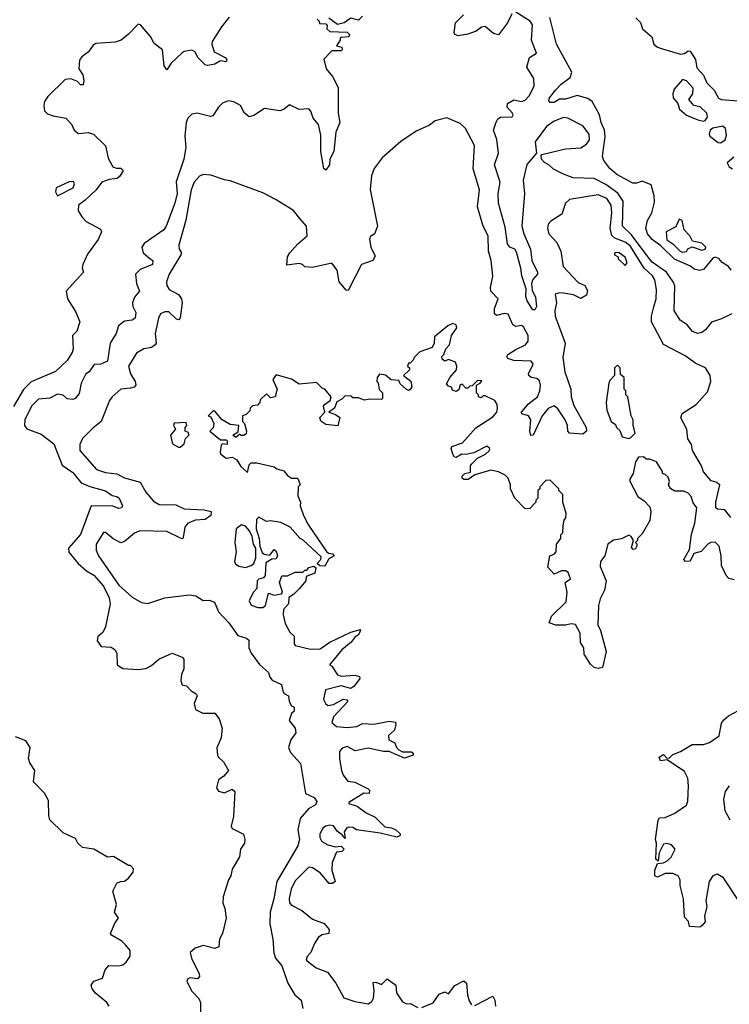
# Model space of a CAD drawing. Extents: x 2494106 to 2685573, y 758056 to 915185.
# Tile 340 of 507: x 2597907 to 2601609, y 898225 to 903362. Entities that reach past the tile are written whole.
import ezdxf

# ---------------------------------------------------------------- set-up
doc = ezdxf.new("R2010")
doc.units = 0

msp = doc.modelspace()

# ---------------------------------------------------------------- linework, layer by layer
at = {"layer": '0CON05XD'}
for points in [[(2599000, 903375), (2598959.4, 903325), (2598911.7, 903248.3), (2598909.2, 903235), (2598922.5, 903195), (2598980, 903165), (2598987.5, 903155), (2598985, 903142.5), (2598955, 903147.5), (2598925, 903130), (2598886.7, 903123.3), (2598875, 903126.7), (2598836.7, 903165), (2598822.5, 903195), (2598805, 903203.3), (2598765, 903196.2), (2598755, 903188.8), (2598697.5, 903135), (2598675, 903100), (2598660.7, 903120.7), (2598652, 903205), (2598608.5, 903238.5), (2598589.2, 903275), (2598537.5, 903335), (2598525, 903339.2), (2598475, 903285.8), (2598436.2, 903255), (2598405, 903244.2), (2598305, 903238.1), (2598290.8, 903229.2), (2598265.6, 903195), (2598231.3, 903168.7), (2598218.8, 903151.2), (2598216.1, 903106.1), (2598236.2, 903075), (2598242.5, 903045), (2598238.3, 903021.7), (2598225, 903022.5), (2598208.8, 903038.8), (2598175, 903053.3), (2598145, 903050), (2598055, 902961.2), (2598037.5, 902935), (2598032.9, 902915), (2598037.3, 902887.3), (2598051.7, 902871.7), (2598081.2, 902861.2), (2598147.6, 902847.6), (2598177.5, 902817.5), (2598192, 902785), (2598215, 902768.8), (2598265, 902774.3), (2598292, 902765), (2598354.3, 902704.3), (2598369.5, 902639.5), (2598393.8, 902595), (2598413, 902587), (2598435, 902586.7), (2598446.7, 902575), (2598430, 902545), (2598415.9, 902534.1), (2598375, 902528.8), (2598335.9, 902514.1), (2598305.7, 902474.3), (2598249.5, 902420.5), (2598213.8, 902395), (2598212.5, 902365), (2598232.6, 902332.6), (2598255, 902310), (2598329.3, 902269.3), (2598333.3, 902255), (2598316.2, 902215), (2598261.7, 902138.3), (2598236.2, 902085), (2598232.5, 902065), (2598240, 902045), (2598149.2, 901945), (2598156, 901905), (2598199.1, 901839.1), (2598222, 901785), (2598205, 901737.5), (2598182.5, 901715), (2598186.7, 901645), (2598181.4, 901625), (2598155, 901584), (2598095, 901525.8), (2597967.5, 901472.5), (2597928, 901432), (2597875, 901344.4)], [(2599460, 903365), (2599470, 903355), (2599471.7, 903341.7), (2599505, 903340), (2599511.7, 903331.7), (2599510, 903315), (2599525, 903300), (2599615, 903296.7), (2599627.5, 903285), (2599625, 903272.5), (2599585, 903270), (2599580, 903265), (2599580, 903255), (2599560, 903225), (2599588.3, 903218.3), (2599590, 903205), (2599585, 903200), (2599535, 903200), (2599493.6, 903156.4), (2599506.2, 903105), (2599540, 903065), (2599568.3, 903008.3), (2599568.6, 902875), (2599577.5, 902825), (2599556.9, 902775), (2599546.9, 902675), (2599526, 902635), (2599523.8, 902605), (2599505, 902577.5), (2599493.8, 902585), (2599477.5, 902675), (2599478.9, 902758.9), (2599465.5, 902815.5), (2599437.7, 902847.7), (2599426.2, 902885), (2599415, 902897.5), (2599365, 902893.3), (2599315, 902917.5), (2599287.5, 902895), (2599265, 902886.7), (2599185, 902898), (2599128.3, 902861.7), (2599105, 902856), (2599080, 902875), (2599060, 902915), (2599025, 902933.3), (2598995, 902938.8), (2598965, 902926.7), (2598943.8, 902905), (2598915, 902860), (2598903, 902857), (2598833.9, 902873.9), (2598805, 902868.8), (2598785, 902848.8), (2598775.6, 902825), (2598769.5, 902755), (2598773.3, 902695), (2598763.5, 902635), (2598723.6, 902516.4), (2598728.5, 902455), (2598717.5, 902405), (2598672, 902285), (2598658.8, 902265), (2598557.5, 902195), (2598544.3, 902175), (2598550.8, 902145), (2598586.7, 902116.7), (2598601.2, 902105), (2598600, 902085), (2598535, 902059.2), (2598512, 902035), (2598517.1, 901985), (2598532, 901945), (2598505.9, 901914.1), (2598496, 901885), (2598498, 901865), (2598513.1, 901835), (2598510, 901805), (2598495, 901794), (2598455, 901790), (2598423.3, 901765), (2598410, 901725), (2598378.6, 901675), (2598365, 901580), (2598330, 901565), (2598296.4, 901563.6), (2598270, 901525), (2598253.3, 901515), (2598228, 901465), (2598217.7, 901412.3), (2598197.5, 901385), (2598185, 901380), (2598155, 901383.3), (2598135, 901403.3), (2598105, 901408.8), (2598065, 901388), (2598005, 901382.9), (2597969.4, 901345), (2597934.2, 901275), (2597932, 901245), (2597945, 901228), (2598020.2, 901200.2), (2598085, 901148.8), (2598128.5, 901038.5), (2598185, 900998.8), (2598228.8, 900945), (2598274.1, 900925.9)], [(2599695, 903380), (2599675, 903360), (2599635, 903370), (2599600, 903345), (2599565, 903337.5), (2599520.7, 903370.7)], [(2600475, 903393.3), (2600452, 903345), (2600405, 903283.3), (2600379.3, 903289.3), (2600335, 903326.7), (2600316.4, 903323.6), (2600288.3, 903301.7), (2600245, 903286.7), (2600195, 903277.5), (2600177.5, 903285), (2600173.3, 903295), (2600180, 903345), (2600223, 903387)], [(2601622, 901828), (2601568.8, 901801.2), (2601515.7, 901784.3), (2601485, 901744), (2601465, 901729.2), (2601445, 901724), (2601416.7, 901735), (2601389.5, 901769.5), (2601352, 901795), (2601322, 901845), (2601324.1, 901974.1), (2601316, 901995), (2601280.9, 902045), (2601206.8, 902096.8), (2601180.3, 902130.3), (2601099.6, 902239.6), (2601051.9, 902285), (2601055.4, 902415), (2601026.8, 902456.8), (2600965, 902501.8), (2600905, 902533.1), (2600795, 902537.5), (2600745, 902556.2), (2600691.7, 902581.7), (2600667.5, 902605), (2600645, 902616.7), (2600630, 902635), (2600627, 902653), (2600632, 902658), (2600755, 902688.8), (2600835, 902693.5), (2600865, 902711.9), (2600879.1, 902735), (2600878.2, 902765), (2600845, 902807.5), (2600767.6, 902847.6), (2600745, 902851.4), (2600695, 902832.5), (2600655, 902804.5), (2600595.6, 902725), (2600603.6, 902666.4), (2600552.9, 902607.1), (2600534.6, 902525), (2600540, 902455), (2600527.3, 902285), (2600536.4, 902245), (2600571.5, 902165), (2600579.5, 902105), (2600608.8, 902045), (2600608.8, 902035), (2600583.4, 902006.6), (2600577.5, 901985), (2600581.1, 901951.1), (2600598.6, 901915), (2600603.3, 901865), (2600595, 901847.5), (2600585, 901847.5), (2600553.8, 901895), (2600547.5, 901917.5), (2600548.7, 901958.7), (2600526, 902025), (2600521.9, 902065), (2600498.6, 902148.6), (2600490.8, 902165), (2600465, 902175.8), (2600452.5, 902192.5), (2600439.9, 902279.9), (2600405.4, 902405), (2600402.7, 902455), (2600414.4, 902515), (2600384, 902605), (2600404.4, 902665.6), (2600396.9, 902736.9), (2600379.4, 902785), (2600392.5, 902827.5), (2600402, 902845), (2600415, 902852.9), (2600476.2, 902855), (2600482, 902865), (2600477.5, 902875), (2600450, 902905), (2600452.5, 902925), (2600485, 902943.1), (2600525, 902935.7), (2600545, 902942.9), (2600564.6, 902965.4), (2600590.6, 903015), (2600590, 903055), (2600553.3, 903115), (2600566.7, 903165), (2600603, 903187), (2600577.1, 903255), (2600582.9, 903335), (2600570.8, 903355), (2600495, 903402)], [(2600704.1, 902995.9), (2600731.2, 903025), (2600779.7, 903060.3), (2600788.3, 903088.3), (2600707.5, 903235), (2600673.2, 903373.2)], [(2601121.2, 903371.2), (2601145, 903347.5), (2601156.7, 903315), (2601205, 903272.5), (2601216.2, 903235), (2601235, 903218.8), (2601260.3, 903210.3), (2601355, 903182.5), (2601375, 903186.2), (2601395, 903200), (2601405, 903197.5), (2601433.3, 903155), (2601440.3, 903110.3), (2601475, 903072.5), (2601492.1, 903032.1), (2601530, 902995), (2601552, 902952), (2601565.8, 902945.8), (2601655, 902939.2)], [(2601475, 902833.3), (2601483.8, 902836.2), (2601495.9, 902854.1), (2601492, 902875), (2601456.9, 902906.9), (2601424.3, 902914.3), (2601397.5, 902945), (2601418.8, 902975), (2601421.2, 903005), (2601385, 903043.8), (2601365, 903050), (2601320.8, 902999.2), (2601313.8, 902975), (2601316.2, 902955), (2601340, 902925), (2601350, 902895), (2601385, 902863.8), (2601445, 902839.2), (2601475, 902833.3)], [(2601619.4, 902055), (2601604.6, 902074.6), (2601571.2, 902095), (2601555, 902116.2), (2601535, 902123.3), (2601522.3, 902117.7), (2601475, 902059.2), (2601454.3, 902054.3), (2601425, 902061.2), (2601406.2, 902076.2), (2601323.2, 902113.2), (2601252, 902182), (2601206.2, 902215), (2601182.9, 902245), (2601173.3, 902275), (2601182.9, 902315), (2601205.8, 902355), (2601219.5, 902410.5), (2601217.7, 902442.3), (2601201.2, 902501.2), (2601155, 902520), (2601125, 902509.2), (2601105, 902510), (2601022, 902555), (2600986, 902585), (2600955, 902627.5), (2600948, 902648), (2600962.1, 902752.1), (2600958.6, 902785), (2600940.9, 902825), (2600932.2, 902865), (2600894.4, 902934.4), (2600871.7, 902951.7), (2600815, 902967.1), (2600755, 902948), (2600723.3, 902946.7), (2600695, 902930), (2600675, 902930), (2600668.3, 902938.3), (2600671.2, 902955), (2600704.1, 902995.9)], [(2601616.2, 900765), (2601585, 900804), (2601548, 900808), (2601538.8, 900815), (2601538.6, 900845), (2601560, 900935), (2601539.5, 900949.5), (2601515, 900956.7), (2601475, 901002.5), (2601463.3, 901035), (2601417.5, 901115), (2601412.5, 901145), (2601393.3, 901175), (2601387.5, 901225), (2601356, 901285), (2601363.4, 901306.6), (2601435.8, 901355), (2601495, 901420), (2601513.5, 901475), (2601508.8, 901505), (2601485, 901545.5), (2601435, 901568.2), (2601378.2, 901608.2), (2601265, 901668.1), (2601203.8, 901785), (2601203.7, 901815), (2601216.2, 901863.8), (2601226.8, 901905), (2601229.2, 901955), (2601221.3, 902005), (2601209.2, 902025), (2601165.5, 902065.5), (2601091.4, 902181.4), (2601065, 902201.2), (2601012, 902222), (2600996.5, 902236.5), (2600987.2, 902275), (2600996.2, 902355), (2600992.9, 902395), (2600969.8, 902429.8), (2600925, 902447.6), (2600775, 902424.3), (2600754, 902405), (2600735, 902346.7), (2600678.3, 902311.7), (2600663.8, 902295), (2600660, 902275), (2600667.5, 902245), (2600709.8, 902199.8), (2600730.8, 902155), (2600742, 902075), (2600821.5, 901991.5), (2600856.2, 901975), (2600868.8, 901948.8), (2600863.8, 901925), (2600835, 901907.5), (2600795.8, 901925.8), (2600745, 901935.7), (2600725, 901937.5), (2600700.8, 901929.2), (2600708, 901885), (2600699.2, 901845), (2600701.4, 901815), (2600752.2, 901675), (2600740.9, 901599.1), (2600750.4, 901525), (2600782.2, 901435), (2600784.2, 901394.2), (2600798.5, 901348.5), (2600863.1, 901235), (2600863.5, 901215), (2600845, 901199.2), (2600775, 901205.6), (2600766.7, 901215), (2600764.6, 901245), (2600753.2, 901275), (2600715, 901331.4), (2600695, 901346.9), (2600665, 901333.3), (2600632.2, 901295), (2600585.6, 901195), (2600573.4, 901193.4), (2600568.9, 901215), (2600573.5, 901275), (2600560.8, 901295), (2600527.5, 901305), (2600525.8, 901315), (2600562.4, 901357.6), (2600608.5, 901395), (2600621.1, 901425), (2600624.6, 901455), (2600618.2, 901478.2), (2600605, 901490), (2600575.5, 901495.5), (2600562.9, 901505), (2600562.2, 901515), (2600585.4, 901564.6), (2600575, 901580.6), (2600485, 901584.6), (2600454.6, 901594.6), (2600448.8, 901605), (2600454, 901615), (2600495, 901641.1), (2600545.6, 901665), (2600560.5, 901685), (2600560.6, 901715), (2600535, 901760), (2600525, 901766), (2600495, 901762), (2600480.3, 901770.3), (2600455, 901825.8), (2600435, 901829.2), (2600395, 901819.2), (2600385, 901826.7), (2600384.6, 901855), (2600404, 901905), (2600365.7, 901945.7), (2600364, 901965), (2600376.1, 902023.9), (2600366.9, 902105), (2600352.9, 902155), (2600351.9, 902235), (2600324.7, 902284.7), (2600296, 902385), (2600305.4, 902475), (2600273.7, 902583.7), (2600279.5, 902705), (2600233.8, 902795), (2600205, 902821.2), (2600135, 902850), (2600075, 902833.8), (2600045, 902812.5), (2599975, 902780), (2599895, 902726), (2599799.1, 902640.9), (2599756, 902585), (2599742.3, 902547.7), (2599736.4, 902476.4), (2599773.3, 902285), (2599757.5, 902245), (2599735, 902230), (2599732.5, 902215), (2599738.8, 902175), (2599761.7, 902128.3), (2599750, 902105), (2599690, 902085), (2599620.7, 901949.3), (2599610.5, 901950.5), (2599573.3, 901995), (2599563.8, 902055), (2599535, 902092.5), (2599435, 902070), (2599395, 902072.5), (2599382.5, 902085), (2599365, 902090), (2599301.7, 902081.7), (2599304, 902125), (2599316.7, 902145), (2599357.9, 902192.1), (2599406.7, 902235), (2599403.3, 902285), (2599368.8, 902325), (2599335, 902366.2), (2599245, 902422.5), (2599175, 902458), (2599005, 902522), (2598975, 902526.2), (2598905, 902551.4), (2598865, 902554.2), (2598845, 902545.8), (2598816.9, 902515), (2598801.2, 902475), (2598774.1, 902315.9), (2598738, 902185), (2598740, 902165), (2598751.2, 902145), (2598748.8, 902135), (2598687.8, 902035), (2598673.1, 901995), (2598674.3, 901975), (2598687.5, 901955), (2598735, 901927.5), (2598751.4, 901905), (2598754.4, 901885), (2598744, 901806), (2598735, 901796.7), (2598725, 901799.2), (2598685, 901838.1), (2598665, 901837.5), (2598642.5, 901827.5), (2598631.1, 901805), (2598614.5, 901725), (2598618.6, 901675), (2598614.2, 901665), (2598595, 901652.2), (2598554.6, 901645.4), (2598517.6, 901622.4), (2598474.3, 901555), (2598485.6, 901515), (2598510.6, 901475), (2598512.5, 901455), (2598504.4, 901445.6), (2598485, 901438.9), (2598435, 901434.3), (2598390, 901395), (2598376, 901375), (2598332.9, 901265), (2598288.8, 901231.2), (2598235, 901176.7), (2598221.4, 901145), (2598221.9, 901115), (2598308.8, 901015), (2598355, 900998.9), (2598415, 900992.2), (2598455, 900972.5), (2598535, 900948.6), (2598565, 900896.7), (2598605, 900850), (2598635, 900832.5), (2598721.7, 900831.7), (2598765, 900810.4), (2598870, 900805), (2598905.8, 900795.8), (2598904.2, 900775), (2598875, 900754.6), (2598825, 900750.4), (2598784, 900735), (2598769.4, 900715), (2598759.5, 900660.5), (2598755, 900653.3), (2598746.2, 900656.2), (2598675, 900692.5), (2598534.4, 900695.6), (2598507, 900683), (2598455, 900638.8), (2598435, 900633.3), (2598394.3, 900654.3), (2598355, 900686.2), (2598345, 900686.7), (2598306.7, 900625), (2598305.6, 900595), (2598317.8, 900565), (2598425, 900412.2), (2598495, 900349.4), (2598542.2, 900322.2), (2598575, 900316.2), (2598665, 900345.9), (2598791.1, 900361.1), (2598825.5, 900355.5), (2598865, 900332), (2598895, 900333.3), (2598923, 900323), (2598945, 900272.5), (2598998.8, 900215), (2599045, 900150), (2599090, 900135), (2599102.5, 900125), (2599103.3, 900085), (2599115, 900057.5), (2599158.3, 899998.3), (2599206.1, 899956.1), (2599212, 899932)], [(2601565, 902720), (2601586.7, 902735), (2601595, 902760), (2601588.8, 902795), (2601575, 902805.8), (2601523.4, 902796.6), (2601510, 902785), (2601503.3, 902765), (2601506.7, 902755), (2601550.7, 902720.7), (2601565, 902720)], [(2601632.5, 902645), (2601597.5, 902615), (2601608.8, 902595), (2601625, 902584.2)], [(2598105, 902443.3), (2598185.9, 902484.1), (2598192.5, 902505), (2598188.3, 902518.3), (2598165, 902516.7), (2598097.5, 902485), (2598094.2, 902464.2), (2598105, 902443.3)], [(2601365, 902150), (2601385, 902152.5), (2601393.6, 902166.4), (2601415, 902177.5), (2601465, 902158.8), (2601482.5, 902165), (2601486.2, 902175), (2601465.9, 902195.9), (2601417, 902207), (2601402.5, 902235), (2601373.8, 902265), (2601362.5, 902315), (2601348.3, 902321.7), (2601329.5, 902280.5), (2601280, 902255), (2601283.8, 902213.8), (2601315, 902192.5), (2601352.5, 902155), (2601365, 902150)], [(2601065, 902080), (2601076.7, 902093.3), (2601065, 902122.5), (2601035, 902146), (2601012.5, 902147.5), (2601010, 902135), (2601030, 902125), (2601030, 902115), (2601065, 902080)], [(2601195, 900750), (2601155, 900680), (2601130, 900655), (2601130, 900645), (2601120, 900635), (2601127.5, 900627.5), (2601127.5, 900615), (2601119.3, 900600.7), (2601108.3, 900598.3), (2601098.3, 900608.3), (2601110, 900645), (2601097.5, 900665), (2601085, 900672.5), (2601046.4, 900653.6), (2601005, 900646.2), (2600976.2, 900625), (2600960, 900565), (2600936.7, 900535), (2600935, 900510), (2600966.2, 900433.8), (2600957.5, 900385), (2600935, 900340), (2600926.7, 900305), (2600923.3, 900205), (2600937.5, 900175), (2600967.5, 900065), (2600947, 899983), (2600925, 899977.5), (2600905, 899982.5), (2600885, 899998.8), (2600851.7, 900051.7), (2600850, 900085), (2600832.3, 900112.3), (2600831.2, 900161.2), (2600805.9, 900205.9), (2600785, 900210), (2600755, 900202.5), (2600705, 900202.5), (2600670, 900215), (2600680.7, 900249.3), (2600757.5, 900325), (2600764, 900375), (2600752.5, 900425), (2600780, 900445), (2600768.3, 900478.3), (2600757, 900487), (2600733.9, 900486.1), (2600695, 900470), (2600662.5, 900505), (2600672.5, 900565), (2600695, 900573.3), (2600706.2, 900585), (2600707.5, 900625), (2600730, 900655), (2600730, 900675), (2600740, 900685), (2600741.7, 900721.7), (2600748.3, 900751.7), (2600757, 900763), (2600757.5, 900785), (2600740, 900845), (2600740, 900885), (2600720, 900905), (2600720, 900915), (2600675, 900960), (2600651.7, 900958.3), (2600620, 900925), (2600620, 900915), (2600610, 900905), (2600610, 900865), (2600600, 900855), (2600600, 900845), (2600568.3, 900811.7), (2600545, 900810), (2600490, 900865), (2600467.5, 900915), (2600467.5, 900935), (2600455, 900970), (2600440, 900985), (2600405, 901002.5), (2600365, 901012.5), (2600282.5, 900987.5), (2600246.4, 900963.6), (2600225, 900962.5), (2600215, 900970), (2600215, 900980), (2600230, 900995), (2600258.3, 901001.7), (2600258.8, 901035), (2600265.8, 901044.2), (2600296.4, 901073.6), (2600337.5, 901095), (2600357.5, 901115), (2600360, 901125), (2600345, 901136.7), (2600277, 901103), (2600235, 901093.3), (2600213.9, 901096.1), (2600185, 901077.5), (2600175, 901080), (2600167.5, 901095), (2600157.5, 901125), (2600162.5, 901135), (2600216.7, 901155), (2600287.5, 901232.5), (2600375, 901290), (2600396.7, 901315), (2600400, 901335), (2600397.5, 901355), (2600386.1, 901376.1), (2600335, 901400), (2600325, 901400), (2600315, 901390), (2600300, 901395), (2600300, 901405), (2600290, 901415), (2600290, 901455), (2600310, 901465), (2600318.3, 901478.3), (2600295, 901480), (2600268.3, 901451.7), (2600255, 901450), (2600245, 901440), (2600235, 901440), (2600215, 901460), (2600205, 901457.5), (2600198.3, 901431.7), (2600185, 901422.5), (2600165, 901430), (2600160, 901445), (2600145, 901450), (2600133, 901463), (2600153.6, 901496.4), (2600186.7, 901535), (2600187.5, 901555), (2600180, 901575), (2600145, 901590), (2600125, 901580), (2600111.7, 901591.7), (2600110, 901605), (2600120, 901615), (2600130, 901645), (2600150, 901665), (2600160, 901715), (2600187.5, 901755), (2600185, 901770), (2600167, 901777), (2600140, 901765), (2600071.7, 901708.3), (2600070, 901675), (2600058.3, 901651.7), (2599995, 901630), (2599965, 901600), (2599960, 901585), (2599945, 901570), (2599935, 901570), (2599930, 901555), (2599940, 901545), (2599940, 901535), (2599910, 901505), (2599947, 901477), (2599953, 901447), (2599945, 901432.5), (2599935, 901427.5), (2599923.6, 901433.6), (2599891.7, 901461.7), (2599885, 901480), (2599845, 901482.5), (2599815, 901507.5), (2599785, 901512.5), (2599772.5, 901495), (2599770, 901475), (2599777, 901467), (2599783, 901433), (2599800, 901415), (2599800, 901385), (2599795, 901380), (2599735, 901382.5), (2599705, 901377.5), (2599675, 901390), (2599645, 901390), (2599635, 901397.5), (2599605, 901400), (2599588.3, 901381.7), (2599561.2, 901368.8), (2599550, 901335), (2599520, 901315), (2599555, 901302.5), (2599577, 901287), (2599567, 901243), (2599505, 901250), (2599478.3, 901268.3), (2599473, 901287), (2599500, 901315), (2599492.5, 901345), (2599497.5, 901355), (2599527.5, 901375), (2599532.5, 901395), (2599500, 901435), (2599485, 901440), (2599455, 901470), (2599365, 901460), (2599325, 901486.7), (2599245, 901510), (2599227.5, 901485), (2599250, 901435), (2599240, 901395), (2599215, 901390), (2599195, 901410), (2599161.7, 901378.3), (2599160, 901365), (2599148.3, 901351.7), (2599121.7, 901348.3), (2599110, 901335), (2599108.3, 901321.7), (2599088.3, 901301.7), (2599070, 901295), (2599070, 901265), (2599080, 901255), (2599090, 901215), (2599088.3, 901201.7), (2599077.5, 901192.5), (2599063, 901193), (2599055, 901200), (2599035, 901182.5), (2599030, 901185), (2599020, 901195), (2599047.5, 901212.5), (2599050, 901245), (2599005, 901250), (2598963.9, 901273.9), (2598925, 901320), (2598915, 901320), (2598890, 901295), (2598905, 901290), (2598920, 901255), (2598916.7, 901233.3), (2598900, 901215), (2598955, 901170), (2598985, 901170), (2598990, 901165), (2598990, 901145), (2598965, 901150), (2598958.3, 901141.7), (2598953.3, 901105), (2598957.5, 901095), (2598985, 901073.8), (2599015, 901080), (2599040, 901065), (2599060.7, 901030.7), (2599095, 901000), (2599105, 901040), (2599115, 901050), (2599145, 901050), (2599235, 901030), (2599248.3, 901018.3), (2599285, 901007.5), (2599303.6, 900983.6), (2599325, 900970), (2599355, 900970), (2599360, 900965), (2599370, 900935), (2599360, 900925), (2599358.3, 900878.3), (2599372.5, 900845), (2599370, 900825), (2599387.5, 900775), (2599413.3, 900725), (2599507, 900587), (2599518.3, 900578.3), (2599540, 900575), (2599547.5, 900565), (2599520.7, 900549.3), (2599498.8, 900511.2), (2599473, 900513), (2599460, 900525), (2599477.5, 900545), (2599479.3, 900559.3), (2599385, 900647.5), (2599370, 900655), (2599317.5, 900715), (2599269.3, 900739.3), (2599215, 900746.7), (2599195, 900743.3), (2599155, 900766.7), (2599142.9, 900755), (2599141.2, 900705), (2599156.2, 900655), (2599160, 900615), (2599173, 900583), (2599183, 900573), (2599211.7, 900568.3), (2599235, 900597.5), (2599245, 900590), (2599252.5, 900565), (2599245, 900550), (2599223, 900547), (2599191.7, 900528.3), (2599187.5, 900462.5), (2599180, 900450), (2599155, 900443.8), (2599146.2, 900435), (2599143.8, 900395), (2599125, 900373.3), (2599105, 900330), (2599115, 900306.7), (2599150, 900295), (2599175, 900296), (2599190, 900305), (2599205, 900370), (2599235, 900360), (2599273, 900367), (2599277.5, 900375), (2599263.3, 900425), (2599275, 900460), (2599305, 900460), (2599345, 900480), (2599385, 900480), (2599395, 900490), (2599405, 900490), (2599416.4, 900503.6), (2599441.7, 900511.7), (2599452.5, 900502.5), (2599447.5, 900475), (2599402.5, 900457.5), (2599400, 900435), (2599366.4, 900393.6), (2599336.4, 900363.6), (2599311.7, 900348.3), (2599310, 900315), (2599284, 900285), (2599282.5, 900257.5), (2599291.7, 900211.7), (2599316.4, 900166.4), (2599340, 900145), (2599340, 900105), (2599345, 900096.2), (2599425, 900077.5), (2599475, 900080), (2599526, 900114), (2599635, 900166.7), (2599685, 900180), (2599682.5, 900167.5), (2599675, 900152.5), (2599657, 900143), (2599635.9, 900114.1), (2599587.5, 900075), (2599523, 899997), (2599535, 899990), (2599565, 899943.3), (2599585, 899937.5), (2599655, 899942.5), (2599680, 899935), (2599682.5, 899925), (2599652.5, 899885), (2599635, 899873.3), (2599585, 899886.2), (2599502.5, 899865), (2599492.5, 899815), (2599501.9, 899795), (2599515, 899784.4), (2599545, 899789.2), (2599595, 899816.2), (2599613.6, 899813.6), (2599620, 899805), (2599544.3, 899725), (2599536.2, 899695), (2599560, 899675), (2599615, 899670), (2599666.4, 899673.6), (2599695, 899690), (2599755, 899686.2), (2599835, 899702.5), (2599867, 899697), (2599870, 899685), (2599862.5, 899655), (2599831.7, 899628.3), (2599832.5, 899605), (2599865, 899590), (2599872.5, 899565), (2599885, 899552.5), (2599905, 899542.5), (2599951.7, 899541.7), (2599960, 899535), (2599960, 899525), (2599915, 899510), (2599835, 899543.3), (2599805, 899544), (2599725, 899561.2), (2599657, 899547), (2599615, 899570), (2599589.3, 899560.7), (2599576.2, 899543.8), (2599575.8, 899505), (2599585.8, 899445), (2599595, 899420), (2599619.3, 899389.3), (2599655, 899383.8), (2599725, 899350), (2599731.7, 899341.7), (2599730, 899325), (2599703.3, 899326.7), (2599625, 899277.5), (2599625, 899272.5), (2599668.3, 899258.3), (2599715, 899224), (2599762, 899202), (2599811.7, 899151.7), (2599846.1, 899146.1), (2599870, 899135), (2599892.5, 899115), (2599892.5, 899105), (2599875, 899097.5), (2599788.3, 899118.3), (2599665, 899136), (2599645, 899147.1), (2599625, 899149.2), (2599613.3, 899145), (2599600, 899125), (2599605, 899090), (2599590, 899110), (2599565, 899126.7), (2599545, 899155.8), (2599525, 899159.2), (2599505, 899154), (2599490, 899145), (2599473.3, 899115), (2599473.8, 899095), (2599483.3, 899075), (2599515, 899056.2), (2599555, 899046.7), (2599585, 899050), (2599600, 899035), (2599587, 899023), (2599560.7, 899019.3), (2599536.7, 898965), (2599536.2, 898925), (2599552.5, 898865), (2599540, 898855), (2599522.5, 898855), (2599475, 898911.2), (2599435, 898937.1), (2599415, 898940), (2599345, 898868.8), (2599324.4, 898825), (2599313.4, 898776.6), (2599314.3, 898754.3), (2599325, 898742.5), (2599380, 898715), (2599435, 898670), (2599495.8, 898645.8), (2599522.5, 898615), (2599520, 898595), (2599485, 898586.7), (2599466.7, 898575), (2599445, 898542.5), (2599426.7, 898495), (2599407.5, 898475), (2599402.5, 898455), (2599453.3, 898415), (2599512.7, 898392.7), (2599556.2, 898335), (2599598.8, 898258.8), (2599655, 898240), (2599725, 898227.5), (2599745, 898240), (2599753, 898257), (2599756.7, 898295), (2599751.7, 898338.3), (2599765, 898340), (2599795, 898327.5), (2599825, 898357.5), (2599870, 898325), (2599872.5, 898285), (2599905, 898237.5), (2599925, 898227.5), (2599945, 898230), (2599985, 898207.5)], [(2601085, 901177.5), (2601095, 901182.5), (2601117.5, 901205), (2601107.5, 901245), (2601107.5, 901275), (2601097.5, 901295), (2601080, 901395), (2601070, 901405), (2601070, 901425), (2601060, 901435), (2601060, 901495), (2601041.7, 901511.7), (2601040, 901545), (2601025, 901560), (2601010, 901545), (2601010, 901505), (2600985, 901480), (2600980, 901465), (2600967.5, 901365), (2600970, 901325), (2600992.5, 901265), (2601015, 901250), (2601020, 901235), (2601038.3, 901218.3), (2601050, 901185), (2601085, 901177.5)], [(2598745, 901132.5), (2598765, 901150), (2598773, 901177), (2598790, 901195), (2598788.3, 901208.3), (2598770, 901215), (2598770, 901235), (2598780, 901245), (2598775, 901260), (2598713.6, 901256.4), (2598710, 901245), (2598720, 901225), (2598693.3, 901195), (2598705, 901150), (2598735, 901132.5), (2598745, 901132.5)], [(2601635, 900440), (2601605.8, 900445.8), (2601591.9, 900461.9), (2601568.6, 900515), (2601567.1, 900565), (2601555.8, 900615), (2601535, 900636.2), (2601513.3, 900635), (2601496.7, 900625), (2601462.5, 900587.5), (2601423.3, 900576.7), (2601405, 900537.5), (2601380, 900535), (2601372.5, 900545), (2601401.7, 900598.3), (2601411.4, 900678.6), (2601430, 900735), (2601440, 900815), (2601420.8, 900840.8), (2601410, 900875), (2601395, 900892.5), (2601371.7, 900901.7), (2601325, 900902.5), (2601303.6, 900913.6), (2601292.5, 900935), (2601297.5, 900955), (2601290, 900975), (2601275, 900990), (2601260, 900995), (2601260, 901005), (2601230, 901055), (2601195, 901070), (2601175, 901070), (2601161.7, 901081.7), (2601135, 901080), (2601120, 901055), (2601107.5, 900995), (2601090, 900965), (2601090, 900955), (2601132.5, 900875), (2601165, 900852.5), (2601195, 900820), (2601200, 900795), (2601195, 900750)], [(2598274.1, 900925.9), (2598355, 900904.2), (2598389.7, 900879.7), (2598415, 900873.8), (2598426, 900865), (2598443.3, 900825), (2598438.8, 900815), (2598425, 900811.9), (2598393.4, 900823.4), (2598280, 900825), (2598225, 900676.2), (2598161.2, 900605), (2598164.3, 900584.3), (2598213.3, 900525), (2598256.4, 900486.4), (2598295, 900464.2), (2598345, 900407.1), (2598374.3, 900345), (2598379.4, 900315), (2598355.8, 900195), (2598341.2, 900165), (2598315, 900143.3), (2598310.9, 900120.9), (2598331.7, 900091.7), (2598385, 900088.8), (2598405, 900073.8), (2598414, 900055), (2598416.4, 899996.4), (2598445, 899976.2), (2598525, 899972.5), (2598565, 899976.7), (2598595, 899992.5), (2598633.9, 900026.1), (2598703.6, 900056.4), (2598755, 900036.7), (2598763.3, 900025), (2598763.3, 899975), (2598751.2, 899945), (2598747.5, 899912.5), (2598755, 899892.5), (2598777, 899887), (2598801.2, 899861.2), (2598827.5, 899845), (2598832.5, 899835), (2598817.5, 899795), (2598825, 899762.5), (2598863.6, 899743.6), (2598925, 899743.8), (2598948.8, 899715), (2598963.3, 899665), (2598958.6, 899615), (2598936.4, 899563.6), (2598940, 899525), (2598944.1, 899514.1), (2598970.5, 899490.5), (2598997.5, 899445), (2598972.5, 899415), (2598943.9, 899396.1), (2598933.6, 899353.6), (2598945, 899337.5), (2598975, 899327.5), (2599015, 899347.5), (2599030, 899335), (2599023.3, 899205), (2599010, 899155), (2599015, 899142.5), (2599075, 899112.5), (2599081.4, 899085), (2599080, 899065), (2599060, 899035), (2599054, 898995), (2599015, 898930), (2599008.8, 898895), (2598996.1, 898873.9), (2598968.8, 898785), (2598966.7, 898755), (2598977.5, 898725), (2598983.8, 898675), (2598966.2, 898595), (2598950, 898565), (2598946.2, 898525), (2598925, 898516.2), (2598865, 898531.2), (2598822.3, 898517.7), (2598797.5, 898495), (2598803.3, 898465), (2598843.9, 898383.9), (2598845, 898370), (2598835, 898357.5), (2598795, 898362.5), (2598783.6, 898356.4), (2598780, 898345), (2598803.8, 898295), (2598842.5, 898255), (2598850, 898235), (2598850, 898145)], [(2599085, 900503.8), (2599115, 900513.8), (2599128.8, 900525), (2599138.8, 900555), (2599140, 900605), (2599126.7, 900625), (2599120, 900665), (2599106.2, 900695), (2599085, 900720), (2599065, 900726.2), (2599037.5, 900705), (2599030, 900635), (2599036.2, 900585), (2599028, 900535), (2599033, 900523), (2599050.3, 900510.3), (2599085, 900503.8)], [(2599212, 899932), (2599225, 899916.7), (2599273, 899893), (2599279.3, 899859.3), (2599287, 899847), (2599310, 899835), (2599312.5, 899805), (2599325, 899782.5), (2599340, 899775), (2599340, 899755), (2599325, 899742.5), (2599313.8, 899705), (2599343.8, 899665), (2599348, 899642), (2599322.5, 899605), (2599310, 899565), (2599319.3, 899539.3), (2599371.7, 899481.7), (2599397.5, 899325), (2599444.1, 899304.1), (2599457.7, 899282.3), (2599451.2, 899265), (2599414.7, 899245.3), (2599370, 899195), (2599358.5, 899135), (2599367.3, 899085), (2599358.5, 899051.5), (2599248.5, 898865), (2599233.3, 898775), (2599213.3, 898705), (2599212.5, 898645), (2599228.1, 898565), (2599232.9, 898492.9), (2599241.2, 898465), (2599274, 898425), (2599305.6, 898335.6), (2599343.3, 898275), (2599376.1, 898246.1), (2599385, 898202.5)], [(2601660.8, 898760.8), (2601578.1, 898885), (2601545, 898904.2), (2601524, 898895), (2601503.8, 898865), (2601487.5, 898765), (2601492.5, 898735), (2601480, 898685), (2601482.5, 898655), (2601466.4, 898633.6), (2601455, 898627.5), (2601401.7, 898631.7), (2601397, 898657), (2601375, 898680), (2601370, 898775), (2601352.5, 898845), (2601352.5, 898875), (2601342.5, 898895), (2601315, 898908), (2601275, 898908), (2601235, 898888), (2601221.2, 898895), (2601220, 898925), (2601235, 898960), (2601265, 898963.3), (2601285, 898973.3), (2601305, 898992.5), (2601326.7, 899035), (2601307.7, 899057.7), (2601285, 899063.3), (2601265, 899060), (2601242.5, 899015), (2601237.5, 898972.5), (2601225, 898982.5), (2601228.8, 899065), (2601224.2, 899085), (2601237.5, 899185), (2601245, 899197.5), (2601275, 899198.8), (2601325, 899223.1), (2601385, 899263.8), (2601392, 899285), (2601395.7, 899365), (2601392.5, 899405), (2601375, 899438.8), (2601285, 899500), (2601250, 899495), (2601242.5, 899515), (2601265, 899527.5), (2601281.7, 899511.7), (2601295, 899510), (2601315, 899527.5), (2601355, 899543.3), (2601415, 899581.2), (2601475, 899580), (2601505, 899590.8), (2601555.7, 899625), (2601568.1, 899691.9), (2601580, 899710), (2601605, 899730.8), (2601657.5, 899757.5)], [(2598373.3, 898215), (2598362.5, 898235), (2598303.3, 898283.3), (2598286.2, 898305), (2598280, 898325), (2598295, 898346.2), (2598339.3, 898360.7), (2598352.5, 898405), (2598371.7, 898428.3), (2598425, 898426.2), (2598445, 898431.2), (2598463.3, 898445), (2598483.9, 898476.1), (2598483.3, 898505), (2598460, 898535), (2598440, 898555), (2598386.7, 898585), (2598381.2, 898595), (2598405, 898652.5), (2598422.5, 898675), (2598402.5, 898705), (2598412.5, 898745), (2598392.5, 898815), (2598415, 898857.5), (2598433.6, 898866.4), (2598455, 898867.5), (2598475, 898882.5), (2598500, 898915), (2598501.7, 898931.7), (2598485, 898950), (2598475, 898950), (2598395.9, 898995.9), (2598365, 898993.3), (2598295, 899033.8), (2598235, 899043.3), (2598210, 899065), (2598199.3, 899089.3), (2598135, 899120), (2598065, 899187.5), (2598058.8, 899208.8), (2598058.1, 899288.1), (2598036.8, 899326.8), (2597980, 899385), (2597985.8, 899445), (2597960, 899485), (2597953, 899507), (2597962.5, 899565), (2597939.3, 899599.3), (2597885, 899620)], [(2601613.3, 899185), (2601586.7, 899235), (2601580.8, 899295), (2601588.8, 899335), (2601610, 899365)], [(2600005, 898207.5), (2600065, 898232.5), (2600095, 898277.5), (2600125, 898290), (2600145, 898280), (2600177, 898323), (2600225, 898347.5), (2600237.5, 898335), (2600243.8, 898275), (2600252.3, 898242.3), (2600265, 898222.5)], [(2600281.7, 898218.3), (2600375, 898267.5), (2600386.4, 898246.4), (2600390, 898215)]]:
    msp.add_lwpolyline(points, dxfattribs=at)

doc.saveas('drawing.dxf')
